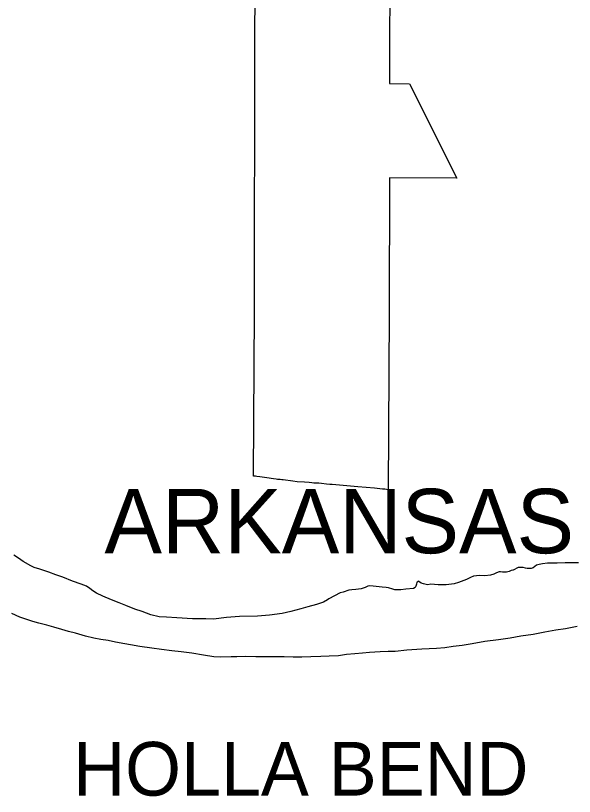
# Model space of a CAD drawing. Extents: x 1374139 to 1377472, y 1168351 to 1170484.
# Drawn here: x 1374632.6 to 1374687.5, y 1169817.6 to 1169894.4 of the extents above; entities that cross this region are included whole.
import ezdxf

# ---------------------------------------------------------------- set-up
doc = ezdxf.new("R2010")
doc.units = 0
doc.layers.add('Default', color=7, linetype='Continuous')

msp = doc.modelspace()

# ---------------------------------------------------------------- linework, layer by layer
at = {"layer": 'Default'}
for points in [[(1374669.333, 1169887.702), (1374671.287, 1169887.668), (1374675.954, 1169878.389), (1374669.317, 1169878.424), (1374669.294, 1169865.138), (1374669.183, 1169847.751), (1374668.868, 1169847.797), (1374668.635, 1169847.824), (1374667.841, 1169847.897), (1374666.22, 1169848.032), (1374663.676, 1169848.276), (1374663.449, 1169848.285), (1374663.147, 1169848.309), (1374662.656, 1169848.367), (1374662.396, 1169848.397), (1374662.253, 1169848.406), (1374662.039, 1169848.397), (1374661.878, 1169848.406), (1374661.696, 1169848.421), (1374661.427, 1169848.458), (1374660.97, 1169848.494), (1374660.262, 1169848.545), (1374659.82, 1169848.603), (1374658.884, 1169848.73), (1374658.736, 1169848.745), (1374658.579, 1169848.751), (1374658.451, 1169848.757), (1374658.333, 1169848.767), (1374658.197, 1169848.782), (1374657.913, 1169848.836), (1374657.282, 1169848.926), (1374656.572, 1169849.015), (1374656.305, 1169849.063), (1374656.145, 1169849.079), (1374655.951, 1169849.084), (1374656.054, 1169865.248), (1374656.105, 1169891.8), (1374656.258, 1169917.997)], [(1374669.483, 1169917.945), (1374669.34, 1169891.71), (1374669.333, 1169887.702)], [(1374637.223, 1169839.143), (1374636.531, 1169839.395), (1374635.859, 1169839.638), (1374634.976, 1169839.948), (1374634.424, 1169840.122), (1374634.073, 1169840.268), (1374633.328, 1169840.691), (1374632.855, 1169841.026), (1374632.422, 1169841.311)], [(1374637.223, 1169839.143), (1374636.531, 1169839.395), (1374635.859, 1169839.638), (1374634.976, 1169839.948), (1374634.424, 1169840.122), (1374634.073, 1169840.268), (1374633.328, 1169840.691), (1374632.855, 1169841.026), (1374632.422, 1169841.311)], [(1374687.911, 1169840.573), (1374686.603, 1169840.557), (1374685.794, 1169840.528), (1374684.855, 1169840.547), (1374684.346, 1169840.461), (1374684.037, 1169840.407), (1374683.768, 1169840.344), (1374683.6, 1169840.212), (1374683.442, 1169840.09), (1374683.233, 1169840.027), (1374682.863, 1169840.023), (1374682.703, 1169840.051), (1374682.463, 1169840.099), (1374682.143, 1169840.125), (1374681.973, 1169840.103), (1374681.467, 1169839.857), (1374681.447, 1169839.836), (1374681.288, 1169839.815), (1374681.079, 1169839.732), (1374680.81, 1169839.639), (1374680.61, 1169839.646), (1374680.44, 1169839.654), (1374680.23, 1169839.682), (1374680.101, 1169839.671), (1374679.832, 1169839.587), (1374679.564, 1169839.454), (1374679.235, 1169839.35), (1374678.687, 1169839.293), (1374678.187, 1169839.318), (1374677.878, 1169839.294), (1374677.588, 1169839.251), (1374677.28, 1169839.137), (1374676.893, 1169838.932), (1374676.108, 1169838.632), (1374675.67, 1169838.507), (1374674.902, 1169838.418), (1374674.093, 1169838.409), (1374673.373, 1169838.46), (1374673.094, 1169838.417), (1374672.913, 1169838.445), (1374672.663, 1169838.502), (1374672.442, 1169838.58), (1374672.311, 1169838.669), (1374672.15, 1169838.767), (1374672.061, 1169838.716), (1374672.012, 1169838.655), (1374671.984, 1169838.474), (1374671.927, 1169838.263), (1374671.848, 1169838.132), (1374671.699, 1169838.06), (1374670.931, 1169837.981), (1374670.443, 1169837.926), (1374670.123, 1169837.902), (1374669.853, 1169837.899), (1374669.643, 1169837.986), (1374669.232, 1169838.112), (1374668.991, 1169838.159), (1374668.591, 1169838.185), (1374668.031, 1169838.228), (1374667.711, 1169838.275), (1374667.361, 1169838.301), (1374667.182, 1169838.268), (1374666.924, 1169838.135), (1374666.536, 1169838.02), (1374666.027, 1169837.954), (1374665.638, 1169837.92), (1374665.329, 1169837.876), (1374664.762, 1169837.689), (1374664.473, 1169837.606), (1374663.361, 1169837.012), (1374663.223, 1169836.92), (1374662.836, 1169836.705), (1374662.139, 1169836.477), (1374661.293, 1169836.247), (1374660.606, 1169836.048), (1374659.64, 1169835.797), (1374658.784, 1169835.596), (1374657.527, 1169835.422), (1374656.37, 1169835.318), (1374654.582, 1169835.307), (1374653.305, 1169835.192), (1374652.038, 1169835.037), (1374651.269, 1169835.048), (1374649.98, 1169835.064), (1374648.43, 1169835.156), (1374647.421, 1169835.224), (1374646.701, 1169835.266), (1374645.869, 1169835.467), (1374645.036, 1169835.767), (1374644.314, 1169836.01), (1374643.401, 1169836.37), (1374642.758, 1169836.633), (1374641.995, 1169836.944), (1374641.142, 1169837.295), (1374640.539, 1169837.599), (1374640.166, 1169837.825), (1374639.884, 1169838.052), (1374639.552, 1169838.258), (1374639.019, 1169838.483), (1374638.187, 1169838.773), (1374637.223, 1169839.143)], [(1374687.911, 1169840.573), (1374686.603, 1169840.557), (1374685.794, 1169840.528), (1374684.855, 1169840.547), (1374684.346, 1169840.461), (1374684.037, 1169840.407), (1374683.768, 1169840.344), (1374683.6, 1169840.212), (1374683.442, 1169840.09), (1374683.233, 1169840.027), (1374682.863, 1169840.023), (1374682.703, 1169840.051), (1374682.463, 1169840.099), (1374682.143, 1169840.125), (1374681.973, 1169840.103), (1374681.467, 1169839.857), (1374681.447, 1169839.836), (1374681.288, 1169839.815), (1374681.079, 1169839.732), (1374680.81, 1169839.639), (1374680.61, 1169839.646), (1374680.44, 1169839.654), (1374680.23, 1169839.682), (1374680.101, 1169839.671), (1374679.832, 1169839.587), (1374679.564, 1169839.454), (1374679.235, 1169839.35), (1374678.687, 1169839.293), (1374678.187, 1169839.318), (1374677.878, 1169839.294), (1374677.588, 1169839.251), (1374677.28, 1169839.137), (1374676.893, 1169838.932), (1374676.108, 1169838.632), (1374675.67, 1169838.507), (1374674.902, 1169838.418), (1374674.093, 1169838.409), (1374673.373, 1169838.46), (1374673.094, 1169838.417), (1374672.913, 1169838.445), (1374672.663, 1169838.502), (1374672.442, 1169838.58), (1374672.311, 1169838.669), (1374672.15, 1169838.767), (1374672.061, 1169838.716), (1374672.012, 1169838.655), (1374671.984, 1169838.474), (1374671.927, 1169838.263), (1374671.848, 1169838.132), (1374671.699, 1169838.06), (1374670.931, 1169837.981), (1374670.443, 1169837.926), (1374670.123, 1169837.902), (1374669.853, 1169837.899), (1374669.643, 1169837.986), (1374669.232, 1169838.112), (1374668.991, 1169838.159), (1374668.591, 1169838.185), (1374668.031, 1169838.228), (1374667.711, 1169838.275), (1374667.361, 1169838.301), (1374667.182, 1169838.268), (1374666.924, 1169838.135), (1374666.536, 1169838.02), (1374666.027, 1169837.954), (1374665.638, 1169837.92), (1374665.329, 1169837.876), (1374664.762, 1169837.689), (1374664.473, 1169837.606), (1374663.361, 1169837.012), (1374663.223, 1169836.92), (1374662.836, 1169836.705), (1374662.139, 1169836.477), (1374661.293, 1169836.247), (1374660.606, 1169836.048), (1374659.64, 1169835.797), (1374658.784, 1169835.596), (1374657.527, 1169835.422), (1374656.37, 1169835.318), (1374654.582, 1169835.307), (1374653.305, 1169835.192), (1374652.038, 1169835.037), (1374651.269, 1169835.048), (1374649.98, 1169835.064), (1374648.43, 1169835.156), (1374647.421, 1169835.224), (1374646.701, 1169835.266), (1374645.869, 1169835.467), (1374645.036, 1169835.767), (1374644.314, 1169836.01), (1374643.401, 1169836.37), (1374642.758, 1169836.633), (1374641.995, 1169836.944), (1374641.142, 1169837.295), (1374640.539, 1169837.599), (1374640.166, 1169837.825), (1374639.884, 1169838.052), (1374639.552, 1169838.258), (1374639.019, 1169838.483), (1374638.187, 1169838.773), (1374637.223, 1169839.143)], [(1374687.768, 1169834.31), (1374686.633, 1169834.066), (1374685.655, 1169833.945), (1374684.579, 1169833.742), (1374683.433, 1169833.518), (1374682.246, 1169833.344), (1374681.17, 1169833.171), (1374680.023, 1169832.988), (1374678.706, 1169832.832), (1374677.461, 1169832.597), (1374676.474, 1169832.446), (1374675.596, 1169832.335), (1374674.768, 1169832.226), (1374673.93, 1169832.146), (1374672.492, 1169832.079), (1374671.045, 1169831.992), (1374669.898, 1169831.859), (1374669.189, 1169831.84), (1374668.4, 1169831.811), (1374667.352, 1169831.749), (1374666.663, 1169831.691), (1374665.925, 1169831.632), (1374665.107, 1169831.563), (1374664.329, 1169831.433), (1374663.411, 1169831.383), (1374662.582, 1169831.353), (1374661.604, 1169831.311), (1374660.715, 1169831.281), (1374659.866, 1169831.281), (1374658.986, 1169831.331), (1374657.737, 1169831.337), (1374657.028, 1169831.329), (1374656.189, 1169831.329), (1374655.2, 1169831.347), (1374654.331, 1169831.337), (1374653.782, 1169831.331), (1374652.703, 1169831.308), (1374652.073, 1169831.341), (1374651.063, 1169831.49), (1374649.902, 1169831.677), (1374648.861, 1169831.805), (1374647.921, 1169831.924), (1374646.91, 1169832.053), (1374645.96, 1169832.172), (1374644.779, 1169832.348), (1374642.406, 1169832.782), (1374641.675, 1169832.924), (1374640.965, 1169833.035), (1374640.284, 1169833.148), (1374639.462, 1169833.359), (1374638.48, 1169833.648), (1374637.798, 1169833.83), (1374637.137, 1169834.003), (1374636.335, 1169834.244), (1374635.643, 1169834.436), (1374634.871, 1169834.638), (1374634.27, 1169834.811), (1374633.788, 1169834.966), (1374633.006, 1169835.237), (1374632.213, 1169835.579)], [(1374687.768, 1169834.31), (1374686.633, 1169834.066), (1374685.655, 1169833.945), (1374684.579, 1169833.742), (1374683.433, 1169833.518), (1374682.246, 1169833.344), (1374681.17, 1169833.171), (1374680.023, 1169832.988), (1374678.706, 1169832.832), (1374677.461, 1169832.597), (1374676.474, 1169832.446), (1374675.596, 1169832.335), (1374674.768, 1169832.226), (1374673.93, 1169832.146), (1374672.492, 1169832.079), (1374671.045, 1169831.992), (1374669.898, 1169831.859), (1374669.189, 1169831.84), (1374668.4, 1169831.811), (1374667.352, 1169831.749), (1374666.663, 1169831.691), (1374665.925, 1169831.632), (1374665.107, 1169831.563), (1374664.329, 1169831.433), (1374663.411, 1169831.383), (1374662.582, 1169831.353), (1374661.604, 1169831.311), (1374660.715, 1169831.281), (1374659.866, 1169831.281), (1374658.986, 1169831.331), (1374657.737, 1169831.337), (1374657.028, 1169831.329), (1374656.189, 1169831.329), (1374655.2, 1169831.347), (1374654.331, 1169831.337), (1374653.782, 1169831.331), (1374652.703, 1169831.308), (1374652.073, 1169831.341), (1374651.063, 1169831.49), (1374649.902, 1169831.677), (1374648.861, 1169831.805), (1374647.921, 1169831.924), (1374646.91, 1169832.053), (1374645.96, 1169832.172), (1374644.779, 1169832.348), (1374642.406, 1169832.782), (1374641.675, 1169832.924), (1374640.965, 1169833.035), (1374640.284, 1169833.148), (1374639.462, 1169833.359), (1374638.48, 1169833.648), (1374637.798, 1169833.83), (1374637.137, 1169834.003), (1374636.335, 1169834.244), (1374635.643, 1169834.436), (1374634.871, 1169834.638), (1374634.27, 1169834.811), (1374633.788, 1169834.966), (1374633.006, 1169835.237), (1374632.213, 1169835.579)]]:
    msp.add_lwpolyline(points, dxfattribs=at)

# ---------------------------------------------------------------- texts
for s, height, p in [('ARKANSAS', 6.336, (1374641.317, 1169841.508)), ('HOLLA BEND', 5.28, (1374638.246, 1169817.678))]:
    msp.add_text(s, height=height, dxfattribs=at).set_placement(p)

doc.saveas('drawing.dxf')
